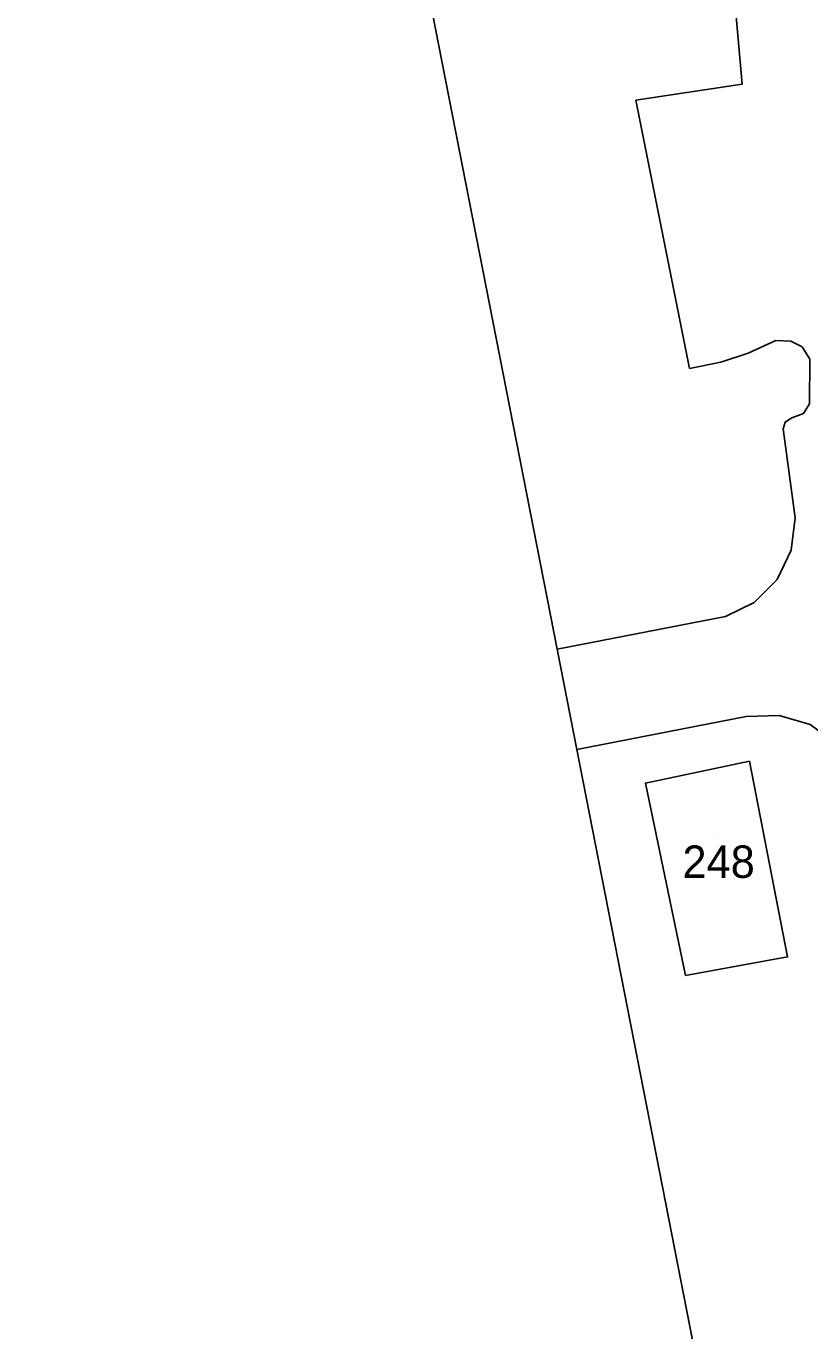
# Model space of a CAD drawing. Extents: x -263423 to -261326, y -1240067 to -1237864.
# Drawn here: x -263422.7 to -263374.3, y -1239574.4 to -1239493.9 of the extents above; entities that cross this region are included whole.
import ezdxf

# ---------------------------------------------------------------- set-up
doc = ezdxf.new("R2010")
doc.units = 0
for name, color, linetype in [('body_kn', 7, 'Continuous'), ('katuz_linie', 7, 'Continuous'), ('kladpar_druhypozemkov', 7, 'Continuous'), ('kladpar_hranice', 7, 'Continuous'), ('kladpar_parcelnecisla', 7, 'Continuous'), ('kladpar_plochy', 7, 'Continuous'), ('linie', 7, 'Continuous'), ('zuob_linie', 7, 'Continuous'), ('zuob_plochy', 7, 'Continuous')]:
    doc.layers.add(name, color=color, linetype=linetype)

msp = doc.modelspace()

# ---------------------------------------------------------------- linework, layer by layer
at = {"layer": 'body_kn'}
for p, q in [((-263378.5, -1239497.54), (-263378.5, -1239497.54)), ((-263385.05, -1239498.52), (-263385.05, -1239498.52)), ((-263376.41, -1239513.34), (-263376.41, -1239513.34)), ((-263375.49, -1239513.39), (-263375.49, -1239513.39)), ((-263378.13, -1239514.11), (-263378.13, -1239514.11)), ((-263374.8, -1239513.73), (-263374.8, -1239513.73)), ((-263379.82, -1239514.68), (-263379.82, -1239514.68)), ((-263374.33, -1239514.5), (-263374.33, -1239514.5)), ((-263381.74, -1239515.06), (-263381.74, -1239515.06)), ((-263374.34, -1239517.24), (-263374.34, -1239517.24)), ((-263375.43, -1239518.11), (-263375.43, -1239518.11)), ((-263374.72, -1239517.84), (-263374.72, -1239517.84)), ((-263375.97, -1239518.78), (-263375.97, -1239518.78)), ((-263375.85, -1239518.37), (-263375.85, -1239518.37)), ((-263375.23, -1239524.27), (-263375.23, -1239524.27)), ((-263375.47, -1239526.27), (-263375.47, -1239526.27)), ((-263376.34, -1239528.08), (-263376.34, -1239528.08)), ((-263377.75, -1239529.49), (-263377.75, -1239529.49)), ((-263379.53, -1239530.36), (-263379.53, -1239530.36)), ((-263389.91, -1239532.38), (-263389.91, -1239532.38)), ((-263378.24, -1239536.53), (-263378.24, -1239536.53)), ((-263376.21, -1239536.46), (-263376.21, -1239536.46)), ((-263388.7, -1239538.56), (-263388.7, -1239538.56)), ((-263388.7, -1239538.56), (-263388.7, -1239538.56)), ((-263378.05, -1239539.29), (-263378.05, -1239539.29)), ((-263378.05, -1239539.29), (-263378.05, -1239539.29)), ((-263384.46, -1239540.63), (-263384.46, -1239540.63)), ((-263375.69, -1239551.35), (-263375.69, -1239551.35)), ((-263381.98, -1239552.49), (-263381.98, -1239552.49)), ((-263383.02, -1239567.53), (-263383.02, -1239567.53))]:
    msp.add_line(p, q, dxfattribs=at)
at = {"layer": 'katuz_linie'}
msp.add_lwpolyline([(-263379.33, -1239586.34), (-263383.02, -1239567.53), (-263388.7, -1239538.56), (-263389.91, -1239532.38), (-263397.62, -1239493.07), (-263400.83, -1239476.63), (-263401.64, -1239476.81), (-263405.35, -1239458.74), (-263404.66, -1239458.59), (-263418.09, -1239391.46), (-263418.77, -1239388.14), (-263418.82, -1239387.92), (-263419.23, -1239385.88), (-263421.34, -1239375.54), (-263421.9, -1239372.78), (-263421.92, -1239372.66), (-263422.15, -1239371.54), (-263422.63, -1239368.77), (-263422.67, -1239368.54), (-263422.53, -1239349.75), (-263421.06, -1239264.03)], dxfattribs=at)
at = {"layer": 'kladpar_druhypozemkov'}
msp.add_line((-263380.27, -1239543.78), (-263380.27, -1239543.78), dxfattribs=at)
at = {"layer": 'kladpar_hranice'}
for points in [[(-263378.86, -1239493.36), (-263378.5, -1239497.54), (-263385.05, -1239498.52), (-263381.74, -1239515.06), (-263379.82, -1239514.68), (-263378.13, -1239514.11), (-263376.41, -1239513.34), (-263375.49, -1239513.39), (-263374.8, -1239513.73), (-263374.33, -1239514.5), (-263374.34, -1239517.24), (-263374.72, -1239517.84), (-263375.43, -1239518.11), (-263375.85, -1239518.37), (-263375.97, -1239518.78), (-263375.23, -1239524.27), (-263375.47, -1239526.27), (-263376.34, -1239528.08), (-263377.75, -1239529.49), (-263379.53, -1239530.36), (-263389.91, -1239532.38), (-263397.62, -1239493.07)], [(-263374.3, -1239537.02), (-263376.21, -1239536.46), (-263378.24, -1239536.53), (-263388.7, -1239538.56), (-263389.91, -1239532.38), (-263379.53, -1239530.36), (-263377.75, -1239529.49), (-263376.34, -1239528.08), (-263375.47, -1239526.27), (-263375.23, -1239524.27), (-263375.97, -1239518.78), (-263375.85, -1239518.37), (-263375.43, -1239518.11), (-263374.72, -1239517.84), (-263374.34, -1239517.24), (-263374.33, -1239514.5), (-263374.8, -1239513.73), (-263375.49, -1239513.39), (-263376.41, -1239513.34), (-263378.13, -1239514.11), (-263379.82, -1239514.68), (-263381.74, -1239515.06), (-263385.05, -1239498.52), (-263378.5, -1239497.54), (-263378.86, -1239493.36)], [(-263388.7, -1239538.56), (-263378.24, -1239536.53), (-263376.21, -1239536.46), (-263374.3, -1239537.02), (-263372.71, -1239538.19), (-263371.59, -1239539.81), (-263371.07, -1239541.74)], [(-263379.33, -1239586.34), (-263383.02, -1239567.53), (-263388.7, -1239538.56)], [(-263378.05, -1239539.29), (-263375.69, -1239551.35), (-263381.98, -1239552.49), (-263384.46, -1239540.63), (-263378.05, -1239539.29)], [(-263378.05, -1239539.29), (-263384.46, -1239540.63), (-263381.98, -1239552.49), (-263375.69, -1239551.35), (-263378.05, -1239539.29)]]:
    msp.add_lwpolyline(points, dxfattribs=at)
at = {"layer": 'kladpar_plochy'}
for p, q in [((-263389.91, -1239532.38), (-263397.62, -1239493.07)), ((-263378.86, -1239493.36), (-263378.5, -1239497.54)), ((-263378.5, -1239497.54), (-263378.86, -1239493.36)), ((-263378.5, -1239497.54), (-263385.05, -1239498.52)), ((-263385.05, -1239498.52), (-263378.5, -1239497.54)), ((-263385.05, -1239498.52), (-263381.74, -1239515.06)), ((-263381.74, -1239515.06), (-263385.05, -1239498.52)), ((-263378.13, -1239514.11), (-263376.41, -1239513.34)), ((-263376.41, -1239513.34), (-263378.13, -1239514.11)), ((-263376.41, -1239513.34), (-263375.49, -1239513.39)), ((-263375.49, -1239513.39), (-263376.41, -1239513.34)), ((-263375.49, -1239513.39), (-263374.8, -1239513.73)), ((-263374.8, -1239513.73), (-263375.49, -1239513.39)), ((-263379.82, -1239514.68), (-263378.13, -1239514.11)), ((-263378.13, -1239514.11), (-263379.82, -1239514.68)), ((-263374.8, -1239513.73), (-263374.33, -1239514.5)), ((-263374.33, -1239514.5), (-263374.8, -1239513.73)), ((-263381.74, -1239515.06), (-263379.82, -1239514.68)), ((-263379.82, -1239514.68), (-263381.74, -1239515.06)), ((-263374.33, -1239514.5), (-263374.34, -1239517.24)), ((-263374.34, -1239517.24), (-263374.33, -1239514.5)), ((-263374.34, -1239517.24), (-263374.72, -1239517.84)), ((-263374.72, -1239517.84), (-263374.34, -1239517.24)), ((-263375.43, -1239518.11), (-263375.85, -1239518.37)), ((-263375.85, -1239518.37), (-263375.43, -1239518.11)), ((-263374.72, -1239517.84), (-263375.43, -1239518.11)), ((-263375.43, -1239518.11), (-263374.72, -1239517.84)), ((-263375.85, -1239518.37), (-263375.97, -1239518.78)), ((-263375.97, -1239518.78), (-263375.85, -1239518.37)), ((-263375.97, -1239518.78), (-263375.23, -1239524.27)), ((-263375.23, -1239524.27), (-263375.97, -1239518.78)), ((-263375.23, -1239524.27), (-263375.47, -1239526.27)), ((-263375.47, -1239526.27), (-263375.23, -1239524.27)), ((-263375.47, -1239526.27), (-263376.34, -1239528.08)), ((-263376.34, -1239528.08), (-263375.47, -1239526.27)), ((-263376.34, -1239528.08), (-263377.75, -1239529.49)), ((-263377.75, -1239529.49), (-263376.34, -1239528.08)), ((-263377.75, -1239529.49), (-263379.53, -1239530.36)), ((-263379.53, -1239530.36), (-263377.75, -1239529.49)), ((-263379.53, -1239530.36), (-263389.91, -1239532.38)), ((-263389.91, -1239532.38), (-263379.53, -1239530.36)), ((-263388.7, -1239538.56), (-263389.91, -1239532.38)), ((-263388.7, -1239538.56), (-263378.24, -1239536.53)), ((-263378.24, -1239536.53), (-263388.7, -1239538.56)), ((-263378.24, -1239536.53), (-263376.21, -1239536.46)), ((-263376.21, -1239536.46), (-263378.24, -1239536.53)), ((-263376.21, -1239536.46), (-263374.3, -1239537.02)), ((-263374.3, -1239537.02), (-263376.21, -1239536.46)), ((-263383.02, -1239567.53), (-263388.7, -1239538.56)), ((-263378.05, -1239539.29), (-263384.46, -1239540.63)), ((-263375.69, -1239551.35), (-263378.05, -1239539.29)), ((-263384.46, -1239540.63), (-263381.98, -1239552.49)), ((-263381.98, -1239552.49), (-263375.69, -1239551.35)), ((-263379.33, -1239586.34), (-263383.02, -1239567.53))]:
    msp.add_line(p, q, dxfattribs=at)
msp.add_lwpolyline([(-263378.05, -1239539.29), (-263375.69, -1239551.35), (-263381.98, -1239552.49), (-263384.46, -1239540.63)], close=True, dxfattribs=at)
at = {"layer": 'linie'}
msp.add_lwpolyline([(-263379.33, -1239586.34), (-263383.02, -1239567.53), (-263388.7, -1239538.56), (-263389.91, -1239532.38), (-263397.62, -1239493.07), (-263400.83, -1239476.63), (-263401.64, -1239476.81), (-263405.35, -1239458.74), (-263404.66, -1239458.59), (-263418.09, -1239391.46), (-263418.77, -1239388.14), (-263418.82, -1239387.92), (-263419.23, -1239385.88), (-263421.34, -1239375.54), (-263421.9, -1239372.78), (-263421.92, -1239372.66), (-263422.15, -1239371.54), (-263422.63, -1239368.77), (-263422.67, -1239368.54)], dxfattribs=at)
at = {"layer": 'zuob_linie'}
msp.add_lwpolyline([(-263379.33, -1239586.34), (-263383.02, -1239567.53), (-263388.7, -1239538.56), (-263389.91, -1239532.38), (-263397.62, -1239493.07), (-263400.83, -1239476.63), (-263401.64, -1239476.81), (-263405.35, -1239458.74), (-263404.66, -1239458.59), (-263418.09, -1239391.46), (-263418.77, -1239388.14), (-263418.82, -1239387.92), (-263419.23, -1239385.88), (-263421.34, -1239375.54), (-263421.9, -1239372.78), (-263421.92, -1239372.66), (-263422.15, -1239371.54), (-263422.63, -1239368.77), (-263422.67, -1239368.54), (-263422.53, -1239349.75), (-263421.06, -1239264.03)], dxfattribs=at)
at = {"layer": 'zuob_plochy'}
msp.add_lwpolyline([(-263379.33, -1239586.34), (-263383.02, -1239567.53), (-263388.7, -1239538.56), (-263389.91, -1239532.38), (-263397.62, -1239493.07), (-263400.83, -1239476.63), (-263401.64, -1239476.81), (-263405.35, -1239458.74), (-263404.66, -1239458.59), (-263418.09, -1239391.46), (-263418.77, -1239388.14), (-263418.82, -1239387.92), (-263419.23, -1239385.88), (-263421.34, -1239375.54), (-263421.9, -1239372.78), (-263421.92, -1239372.66), (-263422.15, -1239371.54), (-263422.63, -1239368.77), (-263422.67, -1239368.54), (-263422.53, -1239349.75), (-263421.06, -1239264.03)], dxfattribs=at)

# ---------------------------------------------------------------- texts
at = {"layer": 'kladpar_parcelnecisla'}
msp.add_text('248', height=2, dxfattribs=at).set_placement((-263382.179, -1239546.48))

doc.saveas('drawing.dxf')
